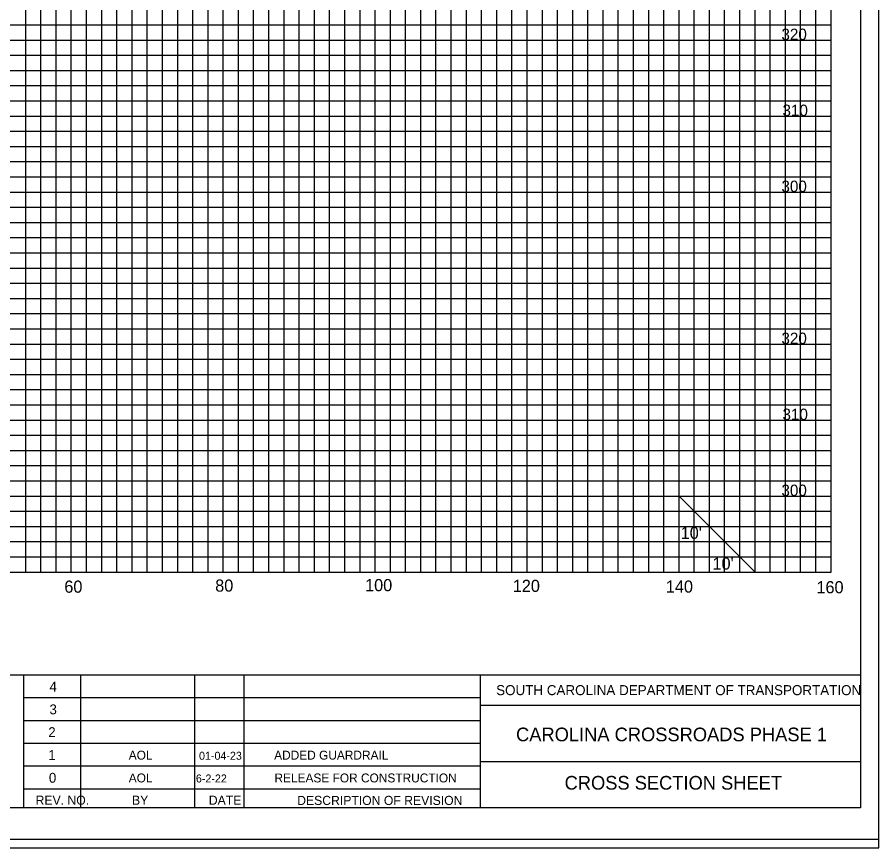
# Model space of a CAD drawing. Extents: x 967 to 1746, y 964 to 7904.
# Drawn here: x 1212.9 to 1326.3, y 6843.7 to 6953 of the extents above; entities that cross this region are included whole.
import ezdxf

# ---------------------------------------------------------------- set-up
doc = ezdxf.new("R2010")
doc.units = 0
for name, color, linetype in [('Default', 7, 'Continuous'), ('RD_SHT_Bndy', 7, 'Continuous'), ('RD_SHT_IplotShp', 7, 'Continuous'), ('RD_SHT_Misc1', 7, 'Continuous'), ('RD_SHT_MjGrid', 7, 'Continuous'), ('RD_SHT_MnGrid', 7, 'Continuous'), ('RD_SHT_TX', 7, 'Continuous'), ('RD_Sketch1', 7, 'Continuous')]:
    doc.layers.add(name, color=color, linetype=linetype)

msp = doc.modelspace()

# ---------------------------------------------------------------- linework, layer by layer
at = {"layer": 'RD_SHT_Bndy'}
for p, q in [((1323.89, 7058.46), (1323.89, 6848.98)), ((996.11, 6866.49), (1323.89, 6866.49)), ((1213.76, 6848.94), (1213.76, 6866.49)), ((1221.26, 6848.95), (1221.26, 6866.48)), ((1236.26, 6848.95), (1236.26, 6866.48)), ((1242.76, 6848.95), (1242.76, 6866.48)), ((1273.88, 6848.98), (1273.88, 6866.49)), ((1213.76, 6863.48), (1273.88, 6863.48)), ((1323.93, 6862.43), (1273.88, 6862.43)), ((1213.76, 6860.48), (1273.88, 6860.48)), ((1213.76, 6857.48), (1273.88, 6857.48)), ((1213.76, 6854.48), (1273.88, 6854.48)), ((1323.89, 6855.04), (1273.88, 6855.04)), ((1213.76, 6851.48), (1273.88, 6851.48)), ((1323.89, 6848.98), (996.11, 6848.98))]:
    msp.add_line(p, q, dxfattribs=at)
at = {"layer": 'RD_SHT_IplotShp'}
for points in [[(967.41, 6843.72), (1326.28, 6843.72), (1326.28, 7063.72), (967.41, 7063.72)], [(988.52, 6844.84), (1326.28, 6844.84), (1326.28, 7062.6), (988.52, 7062.6)]]:
    msp.add_lwpolyline(points, close=True, dxfattribs=at)
at = {"layer": 'RD_SHT_MjGrid'}
for p, q in [((1220, 6880), (1220, 7050)), ((1230, 6880), (1230, 7050)), ((1240, 6880), (1240, 7050)), ((1250, 6880), (1250, 7050)), ((1260, 6880), (1260, 7050)), ((1270, 6880), (1270, 7050)), ((1280, 6880), (1280, 7050)), ((1290, 6880), (1290, 7050)), ((1300, 6880), (1300, 7050)), ((1310, 6880), (1310, 7050)), ((1320, 6880), (1320, 7050)), ((1000, 6950), (1320, 6950)), ((1000, 6940), (1320, 6940)), ((1000, 6930), (1320, 6930)), ((1000, 6920), (1320, 6920)), ((1000, 6910), (1320, 6910)), ((1000, 6900), (1320, 6900)), ((1000, 6890), (1320, 6890)), ((1000, 6880), (1320, 6880))]:
    msp.add_line(p, q, dxfattribs=at)
at = {"layer": 'RD_SHT_MnGrid'}
for p, q in [((1214, 6880), (1214, 7050)), ((1216, 6880), (1216, 7050)), ((1218, 6880), (1218, 7050)), ((1222, 6880), (1222, 7050)), ((1224, 6880), (1224, 7050)), ((1226, 6880), (1226, 7050)), ((1228, 6880), (1228, 7050)), ((1232, 6880), (1232, 7050)), ((1234, 6880), (1234, 7050)), ((1236, 6880), (1236, 7050)), ((1238, 6880), (1238, 7050)), ((1242, 6880), (1242, 7050)), ((1244, 6880), (1244, 7050)), ((1246, 6880), (1246, 7050)), ((1248, 6880), (1248, 7050)), ((1252, 6880), (1252, 7050)), ((1254, 6880), (1254, 7050)), ((1256, 6880), (1256, 7050)), ((1258, 6880), (1258, 7050)), ((1262, 6880), (1262, 7050)), ((1264, 6880), (1264, 7050)), ((1266, 6880), (1266, 7050)), ((1268, 6880), (1268, 7050)), ((1272, 6880), (1272, 7050)), ((1274, 6880), (1274, 7050)), ((1276, 6880), (1276, 7050)), ((1278, 6880), (1278, 7050)), ((1282, 6880), (1282, 7050)), ((1284, 6880), (1284, 7050)), ((1286, 6880), (1286, 7050)), ((1288, 6880), (1288, 7050)), ((1292, 6880), (1292, 7050)), ((1294, 6880), (1294, 7050)), ((1296, 6880), (1296, 7050)), ((1298, 6880), (1298, 7050)), ((1302, 6880), (1302, 7050)), ((1304, 6880), (1304, 7050)), ((1306, 6880), (1306, 7050)), ((1308, 6880), (1308, 7050)), ((1312, 6880), (1312, 7050)), ((1314, 6880), (1314, 7050)), ((1316, 6880), (1316, 7050)), ((1318, 6880), (1318, 7050)), ((1000, 6952), (1320, 6952)), ((1000, 6948), (1320, 6948)), ((1000, 6946), (1320, 6946)), ((1000, 6944), (1320, 6944)), ((1000, 6942), (1320, 6942)), ((1000, 6938), (1320, 6938)), ((1000, 6936), (1320, 6936)), ((1000, 6934), (1320, 6934)), ((1000, 6932), (1320, 6932)), ((1000, 6928), (1320, 6928)), ((1000, 6926), (1320, 6926)), ((1000, 6924), (1320, 6924)), ((1000, 6922), (1320, 6922)), ((1000, 6918), (1320, 6918)), ((1000, 6916), (1320, 6916)), ((1000, 6914), (1320, 6914)), ((1000, 6912), (1320, 6912)), ((1000, 6908), (1320, 6908)), ((1000, 6906), (1320, 6906)), ((1000, 6904), (1320, 6904)), ((1000, 6902), (1320, 6902)), ((1000, 6898), (1320, 6898)), ((1000, 6896), (1320, 6896)), ((1000, 6894), (1320, 6894)), ((1000, 6892), (1320, 6892)), ((1000, 6888), (1320, 6888)), ((1000, 6886), (1320, 6886)), ((1000, 6884), (1320, 6884)), ((1000, 6882), (1320, 6882))]:
    msp.add_line(p, q, dxfattribs=at)
at = {"layer": 'RD_SHT_TX'}
msp.add_line((1300, 6890), (1310, 6880), dxfattribs=at)
at = {"layer": 'RD_Sketch1'}
msp.add_lwpolyline([(967.41, 6843.72), (1326.28, 6843.72), (1326.28, 7063.72), (967.41, 7063.72)], close=True, dxfattribs=at)

# ---------------------------------------------------------------- texts
at = {"layer": 'Default'}
for s, p in [('320', (1313.47, 6950)), ('310', (1313.61, 6940)), ('300', (1313.47, 6930)), ('320', (1313.47, 6910)), ('310', (1313.61, 6900)), ('300', (1313.47, 6890))]:
    msp.add_text(s, height=1.5, dxfattribs=at).set_placement(p)
at = {"layer": 'RD_SHT_Misc1'}
for s, height, p in [('AOL', 1.17, (1227.56, 6855.32)), ('ADDED GUARDRAIL', 1.17, (1246.7, 6855.32)), ('01-04-23', 1.053, (1236.81, 6855.3)), ('AOL', 1.17, (1227.56, 6852.32)), ('6-2-22', 1.053, (1236.4, 6852.31)), ('RELEASE FOR CONSTRUCTION', 1.17, (1246.74, 6852.32))]:
    msp.add_text(s, height=height, dxfattribs=at).set_placement(p)
at = {"layer": 'RD_SHT_TX'}
for s, height, p in [("10'", 1.6, (1300.21, 6884.36)), ("10'", 1.6, (1304.4, 6880.32)), ('100', 1.6, (1258.67, 6877.48)), ('60', 1.6, (1219.08, 6877.28)), ('80', 1.6, (1238.94, 6877.42)), ('120', 1.6, (1278.11, 6877.38)), ('140', 1.6, (1298.26, 6877.29)), ('160', 1.6, (1318.08, 6877.2)), ('4', 1.3, (1217.13, 6864.28)), ('SOUTH CAROLINA DEPARTMENT OF TRANSPORTATION', 1.32, (1275.92, 6863.8)), ('3', 1.3, (1217.13, 6861.28)), ('2', 1.3, (1216.97, 6858.28)), ('1', 1.3, (1216.97, 6855.28)), ('0', 1.3, (1217.05, 6852.28)), ('REV. NO.', 1.2, (1215.3, 6849.38)), ('BY', 1.2, (1227.99, 6849.38)), ('DATE', 1.2, (1238.1, 6849.38)), ('DESCRIPTION OF REVISION', 1.2, (1249.73, 6849.35))]:
    msp.add_text(s, height=height, dxfattribs=at).set_placement(p)
for s, p in [('CAROLINA CROSSROADS PHASE 1', (1278.54, 6857.73)), ('CROSS SECTION SHEET', (1284.93, 6851.37))]:
    msp.add_text(s, height=1.8, rotation=0, dxfattribs=at).set_placement(p)

doc.saveas('drawing.dxf')
